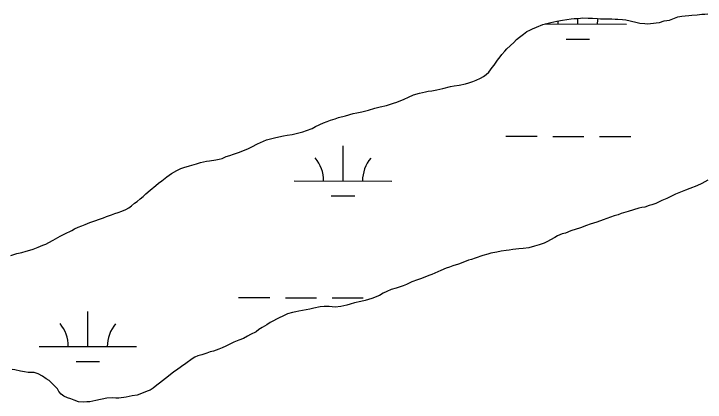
# Model space of a CAD drawing. Extents: x 3161665 to 3199565, y 885729 to 911164.
# Drawn here: x 3190067 to 3190776, y 906732 to 907131 of the extents above; entities that cross this region are included whole.
import ezdxf

# ---------------------------------------------------------------- set-up
doc = ezdxf.new("R2010")
doc.units = 0
doc.layers.add('V-WETL-SWMP', color=7, linetype='Continuous')

msp = doc.modelspace()

# ---------------------------------------------------------------- linework, layer by layer
at = {"layer": 'V-WETL-SWMP'}
for p, q in [((3190645.23, 907120.32), (3190645.24, 907126.01)), ((3190611.58, 907120.41), (3190695.23, 907120.18)), ((3190633.18, 907104.92), (3190657.18, 907104.85)), ((3190571.5, 907005.09), (3190603.5, 907005)), ((3190619.5, 907004.95), (3190651.5, 907004.87)), ((3190667.5, 907004.82), (3190699.5, 907004.73)), ((3190404.31, 906959.12), (3190404.41, 906995.12)), ((3190354.31, 906959.26), (3190454.31, 906958.98)), ((3190392.26, 906943.72), (3190416.26, 906943.66)), ((3190297.13, 906839.34), (3190329.13, 906839.26)), ((3190345.13, 906839.21), (3190377.13, 906839.12)), ((3190393.13, 906839.08), (3190425.13, 906838.99)), ((3190142.4, 906789.03), (3190142.5, 906825.03)), ((3190092.4, 906789.17), (3190192.4, 906788.89)), ((3190130.36, 906773.63), (3190154.36, 906773.57))]:
    msp.add_line(p, q, dxfattribs=at)
for points in [[(3190551.33, 907068.32), (3190554.07, 907071), (3190557.44, 907075.78), (3190559.28, 907078.17), (3190562.95, 907083.25), (3190565.4, 907086.54), (3190567.24, 907088.93), (3190570.3, 907092.51), (3190572.43, 907094.9), (3190579.44, 907101.45), (3190582.19, 907104.43), (3190585.53, 907106.81), (3190589.48, 907109.78), (3190592.83, 907112.75), (3190595.86, 907113.92), (3190598.89, 907115.39), (3190602.83, 907117.16), (3190609.49, 907119.79), (3190613.42, 907120.95), (3190617.65, 907121.81), (3190623.7, 907123.25), (3190629.44, 907124.39), (3190633.97, 907124.94), (3190638.49, 907125.49), (3190641.51, 907126.06), (3190645.43, 907126.01), (3190650.26, 907126.56), (3190655.69, 907126.5), (3190660.21, 907126.45), (3190665.33, 907126.09), (3190668.64, 907125.75), (3190672.25, 907125.71), (3190677.08, 907125.65), (3190680.09, 907125.62), (3190683.4, 907125.28), (3190686.42, 907125.24), (3190690.93, 907124.89), (3190694.55, 907124.55), (3190704.77, 907122.32), (3190708.98, 907121.37), (3190714.1, 907121.01), (3190717.11, 907120.67), (3190725.56, 907121.48), (3190728.88, 907122.04), (3190733.72, 907123.49), (3190739.46, 907124.33), (3190744.3, 907126.39), (3190747.93, 907127.55), (3190751.86, 907128.41), (3190755.48, 907128.67), (3190759.1, 907128.93), (3190762.12, 907129.5), (3190767.85, 907129.73), (3190772.38, 907130.28), (3190775.4, 907130.55), (3190778.71, 907130.81)], [(3190082.96, 906888.01), (3190086.29, 906888.88), (3190091.44, 906890.93), (3190096.28, 906892.99), (3190099.31, 906894.16), (3190102.35, 906895.93), (3190106.89, 906898.29), (3190114.18, 906902.43), (3190118.72, 906904.79), (3190126, 906908.32), (3190128.73, 906909.79), (3190132.37, 906911.56), (3190136.3, 906913.02), (3190139.63, 906914.49), (3190144.48, 906916.55), (3190149.62, 906918), (3190154.46, 906919.75), (3190158.4, 906921.21), (3190161.73, 906922.68), (3190166.57, 906924.43), (3190170.2, 906925.6), (3190173.53, 906926.76), (3190177.47, 906928.23), (3190181.4, 906929.69), (3190184.44, 906931.46), (3190187.18, 906933.54), (3190190.22, 906936.22), (3190192.95, 906937.99), (3190196.3, 906940.67), (3190199.34, 906943.05), (3190202.08, 906945.73), (3190206.35, 906949.6), (3190212.13, 906954.35), (3190214.87, 906956.73), (3190218.22, 906959.41), (3190223.39, 906963.27), (3190228.25, 906966.83), (3190233.71, 906969.78), (3190237.95, 906971.84), (3190240.98, 906973.01), (3190246.73, 906974.75), (3190253.98, 906976.78), (3190258.22, 906977.94), (3190264.26, 906979.38), (3190267.28, 906979.94), (3190273.92, 906980.77), (3190277.25, 906981.34), (3190280.27, 906982.21), (3190284.51, 906984.27), (3190288.14, 906985.13), (3190292.07, 906986.59), (3190296.92, 906988.34), (3190303.27, 906990.68), (3190307.21, 906992.45), (3190310.85, 906994.21), (3190316.61, 906997.16), (3190319.64, 906998.63), (3190325.7, 907001.28), (3190335.38, 907003.88), (3190343.23, 907005.6), (3190346.86, 907006.16), (3190351.99, 907007), (3190363.17, 907009.59), (3190366.81, 907011.05), (3190372.56, 907013.1), (3190376.2, 907015.17), (3190384.38, 907018.69), (3190388.01, 907020.15), (3190391.34, 907021.62), (3190396.18, 907023.07), (3190399.51, 907024.24), (3190406.76, 907025.97), (3190414.63, 907028.29), (3190418.56, 907029.15), (3190423.69, 907029.99), (3190430.34, 907031.73), (3190437, 907033.76), (3190442.44, 907035.2), (3190449.09, 907036.63), (3190452.11, 907037.5), (3190456.05, 907038.97), (3190459.37, 907040.13), (3190466.94, 907043.06), (3190471.49, 907045.12), (3190476.64, 907047.47), (3190482.69, 907049.21), (3190489.03, 907050.64), (3190491.76, 907051.52), (3190495.38, 907051.78), (3190500.51, 907052.62), (3190506.56, 907054.06), (3190514.72, 907056.08), (3190518.34, 907056.94), (3190523.47, 907057.48), (3190529.82, 907058.92), (3190533.45, 907059.78), (3190537.38, 907061.24), (3190541.02, 907062.71), (3190545.26, 907064.77), (3190548.3, 907066.54), (3190551.33, 907068.32)], [(3190778.56, 906959.91), (3190772.5, 906956.66), (3190767.34, 906954.01), (3190760.08, 906951.38), (3190755.84, 906949.62), (3190752.2, 906948.16), (3190745.54, 906945.52), (3190742.21, 906943.75), (3190736.45, 906941.1), (3190731.6, 906939.05), (3190728.57, 906937.58), (3190725.24, 906936.11), (3190721.3, 906934.65), (3190718.28, 906933.78), (3190714.04, 906932.32), (3190711.02, 906931.75), (3190708, 906931.18), (3190696.81, 906927.69), (3190689.55, 906925.67), (3190686.52, 906924.19), (3190682.59, 906923.33), (3190671.09, 906919.25), (3190664.73, 906916.91), (3190657.78, 906914.58), (3190654.14, 906913.41), (3190648.09, 906911.07), (3190638.11, 906907.87), (3190632.65, 906905.52), (3190629.03, 906904.66), (3190624.49, 906902.9), (3190621.75, 906901.12), (3190613.56, 906896.7), (3190610.83, 906895.22), (3190605.69, 906893.47), (3190600.85, 906892.02), (3190594.8, 906890.58), (3190589.07, 906889.74), (3190584.85, 906889.49), (3190578.51, 906888.66), (3190574.88, 906888.1), (3190571.86, 906887.53), (3190566.73, 906886.99), (3190562.2, 906886.13), (3190555.86, 906885), (3190552.83, 906883.83), (3190547.69, 906882.68), (3190539.82, 906879.76), (3190536.19, 906878.59), (3190533.17, 906877.73), (3190527.41, 906875.38)], [(3190063.61, 906882.51), (3190069.66, 906884.55), (3190074.8, 906885.7), (3190079.03, 906886.85), (3190082.96, 906888.01)], [(3190527.41, 906875.38), (3190522.87, 906873.62), (3190517.13, 906871.88), (3190513.49, 906870.72), (3190510.17, 906869.55), (3190504.71, 906867.2), (3190498.35, 906864.26), (3190495.32, 906863.09), (3190492.29, 906861.92), (3190484.73, 906858.99), (3190480.79, 906857.53), (3190475.04, 906855.48), (3190469.28, 906852.84), (3190465.95, 906851.37), (3190462.01, 906849.91), (3190458.69, 906849.04), (3190453.85, 906847.59), (3190449.3, 906845.53), (3190445.67, 906843.76), (3190441.72, 906841.4), (3190433.85, 906838.47), (3190427.19, 906836.14), (3190422.66, 906835.29), (3190416.01, 906833.86), (3190411.48, 906832.7), (3190408.15, 906831.54), (3190402.11, 906830.1), (3190396.37, 906829.56), (3190393.06, 906829.9), (3190390.05, 906830.24), (3190384.93, 906830.29), (3190381, 906829.74), (3190374.36, 906828.31), (3190370.13, 906827.45), (3190358.95, 906825.47), (3190355.93, 906824.6), (3190352.6, 906824.03), (3190347.46, 906822.59), (3190344.43, 906821.11), (3190336.86, 906817.58), (3190332.31, 906815.22), (3190329.58, 906813.75), (3190326.24, 906811.38), (3190321.38, 906808.42), (3190318.04, 906806.35), (3190315.3, 906804.27), (3190309.24, 906801.32), (3190306.21, 906799.55), (3190302.26, 906797.18), (3190297.42, 906795.43), (3190292.27, 906793.38), (3190288.33, 906791.62), (3190284.09, 906789.55), (3190280.15, 906787.79), (3190276.82, 906786.32), (3190271.37, 906784.27), (3190268.04, 906783.41), (3190264.41, 906782.24), (3190259.27, 906780.5), (3190255.34, 906779.33), (3190252.31, 906778.16), (3190249.57, 906776.39), (3190242.89, 906771.64), (3190238.63, 906768.37), (3190233.47, 906764.82), (3190230.73, 906763.04), (3190226.78, 906760.07), (3190222.21, 906756.2), (3190215.83, 906751.45), (3190213.09, 906749.38), (3190209.44, 906746.4), (3190206.4, 906744.33), (3190203.38, 906743.16), (3190197.62, 906740.81), (3190193.08, 906739.06), (3190187.95, 906738.21), (3190181.91, 906737.07), (3190174.36, 906735.95), (3190171.04, 906735.99), (3190167.43, 906736.34), (3190162, 906736.1), (3190150.52, 906733.52), (3190144.47, 906732.08), (3190141.46, 906732.11), (3190138.14, 906731.85), (3190133.02, 906732.21), (3190128.52, 906733.77), (3190124.92, 906735.32), (3190121.61, 906736.26), (3190117.72, 906738.11), (3190115.03, 906740.25), (3190112.64, 906742.69), (3190111.17, 906745.42), (3190108.49, 906748.47), (3190102.83, 906754.26), (3190099.83, 906755.8), (3190095.95, 906758.56), (3190091.45, 906761.02), (3190087.25, 906762.27), (3190081.22, 906762.34), (3190077.31, 906762.99)], [(3190077.31, 906762.99), (3190073.4, 906763.64), (3190067.69, 906765.21), (3190064.68, 906765.55)]]:
    msp.add_lwpolyline(points, dxfattribs=at)
for centre, start, end in [((3190589.98, 907120.94), 359.06985, 4.21268), ((3190700.47, 907120.64), 171.16323, 180.6135), ((3190349.07, 906959.75), 359.06985, 40.61351), ((3190459.55, 906959.44), 139.06984, 180.6135), ((3190087.16, 906789.66), 359.06985, 40.61351), ((3190197.64, 906789.35), 139.06984, 180.6135)]:
    msp.add_arc(centre, 35.25, start, end, dxfattribs=at)

doc.saveas('drawing.dxf')
